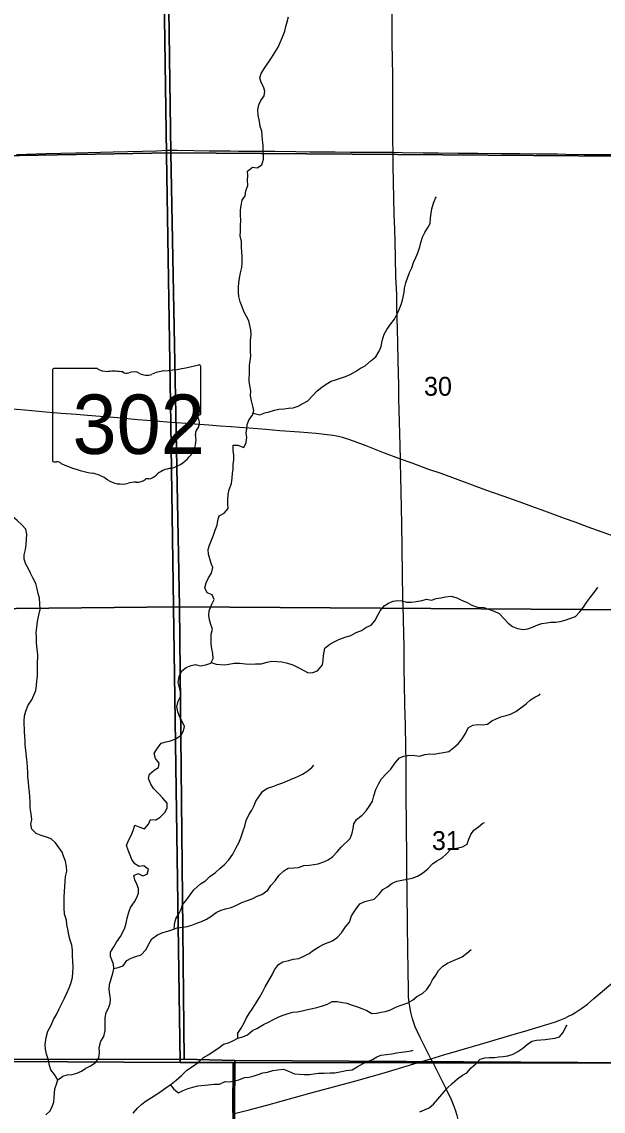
# Model space of a CAD drawing. Extents: x 1874609 to 2204689, y 815661 to 1281160.
# Drawn here: x 2043000 to 2049821, y 1056338 to 1069105 of the extents above; entities that cross this region are included whole.
import ezdxf

# ---------------------------------------------------------------- set-up
doc = ezdxf.new("R2010")
doc.units = 0
for name, color, linetype in [('GM_X_Minor_River', 7, 'Continuous'), ('GM_X_Section', 7, 'Continuous'), ('GM_X_Section_Text', 7, 'Continuous'), ('GM_X_State_Route', 7, 'Continuous'), ('GM_X_State_Shield', 7, 'Continuous'), ('GM_X_Township', 7, 'Continuous'), ('GM_X_Township_Road', 7, 'Continuous'), ('GM_X_US_Route', 7, 'Continuous')]:
    doc.layers.add(name, color=color, linetype=linetype)

msp = doc.modelspace()

# ---------------------------------------------------------------- linework, layer by layer
at = {"layer": 'GM_X_Minor_River'}
for points in [[(2045547, 1066046), (2045554, 1066102), (2045566, 1066164), (2045581, 1066226), (2045587, 1066282), (2045586, 1066352), (2045583, 1066410), (2045579, 1066462), (2045576, 1066529), (2045562, 1066595), (2045565, 1066649), (2045565, 1066721), (2045570, 1066773), (2045566, 1066843), (2045567, 1066897), (2045573, 1066953), (2045586, 1067013), (2045622, 1067067), (2045629, 1067125), (2045653, 1067187), (2045648, 1067249), (2045652, 1067301), (2045647, 1067353), (2045707, 1067403), (2045763, 1067392), (2045817, 1067430), (2045834, 1067494), (2045836, 1067548), (2045831, 1067598), (2045833, 1067658), (2045826, 1067718), (2045820, 1067772), (2045815, 1067824), (2045797, 1067879), (2045789, 1067935), (2045774, 1068013), (2045771, 1068073), (2045783, 1068131), (2045806, 1068183), (2045844, 1068239), (2045851, 1068293), (2045835, 1068343), (2045807, 1068395), (2045794, 1068447), (2045810, 1068501), (2045849, 1068561), (2045930, 1068684), (2045970, 1068744), (2046009, 1068808), (2046033, 1068862), (2046056, 1068918), (2046088, 1068997), (2046099, 1069049), (2046115, 1069103), (2046128, 1069163)], [(2045715, 1064520), (2045792, 1064499), (2045850, 1064521), (2045902, 1064534), (2045963, 1064554), (2046017, 1064565), (2046077, 1064569), (2046129, 1064576), (2046185, 1064580), (2046243, 1064601), (2046305, 1064634), (2046357, 1064664), (2046410, 1064720), (2046464, 1064779), (2046519, 1064825), (2046569, 1064860), (2046631, 1064894), (2046681, 1064911), (2046796, 1064948), (2046852, 1064970), (2046914, 1065007), (2046972, 1065047), (2047029, 1065074), (2047095, 1065130), (2047154, 1065179), (2047192, 1065245), (2047217, 1065299), (2047227, 1065367), (2047252, 1065445), (2047284, 1065498), (2047331, 1065564), (2047371, 1065622), (2047404, 1065681), (2047426, 1065733), (2047449, 1065791), (2047465, 1065843), (2047484, 1065931), (2047490, 1065983), (2047507, 1066047), (2047548, 1066167), (2047576, 1066223), (2047597, 1066283), (2047621, 1066342), (2047648, 1066398), (2047668, 1066466), (2047681, 1066520), (2047701, 1066582), (2047730, 1066634), (2047760, 1066688), (2047789, 1066743), (2047793, 1066809), (2047802, 1066861), (2047812, 1066913), (2047831, 1066979), (2047855, 1067039), (2047865, 1067053)], [(2044744, 1060679), (2044806, 1060702), (2044869, 1060744), (2044899, 1060796), (2044911, 1060848), (2044882, 1060904), (2044852, 1060962), (2044831, 1061019), (2044819, 1061077), (2044836, 1061143), (2044864, 1061197), (2044863, 1061251), (2044849, 1061301), (2044836, 1061361), (2044848, 1061433), (2044879, 1061497), (2044929, 1061537), (2044986, 1061562), (2045038, 1061574), (2045093, 1061559), (2045160, 1061570), (2045218, 1061590), (2045244, 1061644), (2045241, 1061702), (2045231, 1061758), (2045220, 1061816), (2045222, 1061874), (2045221, 1061930), (2045237, 1061988), (2045218, 1062043), (2045202, 1062097), (2045196, 1062149), (2045197, 1062201), (2045228, 1062279), (2045256, 1062335), (2045234, 1062389), (2045175, 1062414), (2045149, 1062470), (2045162, 1062530), (2045190, 1062588), (2045225, 1062644), (2045241, 1062708), (2045222, 1062758), (2045208, 1062810), (2045189, 1062868), (2045185, 1062919), (2045203, 1062972), (2045226, 1063032), (2045248, 1063088), (2045267, 1063146), (2045293, 1063206), (2045302, 1063262), (2045316, 1063314), (2045373, 1063345), (2045421, 1063401), (2045417, 1063455), (2045416, 1063505), (2045420, 1063567), (2045435, 1063623), (2045459, 1063693), (2045468, 1063759), (2045472, 1063811), (2045479, 1063861), (2045479, 1063917), (2045488, 1063971), (2045486, 1064025), (2045479, 1064080), (2045481, 1064142), (2045533, 1064145), (2045605, 1064116), (2045634, 1064176), (2045640, 1064232), (2045634, 1064284), (2045641, 1064334), (2045643, 1064384), (2045666, 1064444), (2045708, 1064496), (2045723, 1064548), (2045711, 1064600), (2045696, 1064662), (2045684, 1064723), (2045689, 1064779), (2045677, 1064841), (2045666, 1064893), (2045671, 1065009), (2045673, 1065079), (2045688, 1065187), (2045683, 1065242), (2045685, 1065302), (2045684, 1065370), (2045692, 1065436), (2045687, 1065496), (2045664, 1065600), (2045636, 1065653), (2045605, 1065709), (2045585, 1065763), (2045562, 1065822), (2045546, 1065886), (2045543, 1065936), (2045543, 1065994), (2045547, 1066046)], [(2043027, 1062807), (2043027, 1062857), (2043044, 1062921), (2043052, 1062975), (2043057, 1063041), (2043061, 1063101), (2043048, 1063158), (2043000, 1063208), (2042947, 1063259), (2042893, 1063307), (2042870, 1063364), (2042870, 1063418), (2042868, 1063468), (2042873, 1063522), (2042871, 1063584), (2042871, 1063591)], [(2043425, 1056705), (2043383, 1056769), (2043342, 1056822), (2043324, 1056874), (2043311, 1056948), (2043289, 1057007), (2043280, 1057065), (2043276, 1057121), (2043285, 1057201), (2043306, 1057277), (2043344, 1057345), (2043373, 1057413), (2043407, 1057472), (2043438, 1057538), (2043466, 1057594), (2043503, 1057664), (2043529, 1057720), (2043556, 1057783), (2043576, 1057835), (2043597, 1057905), (2043599, 1057965), (2043602, 1058017), (2043599, 1058096), (2043595, 1058158), (2043594, 1058224), (2043588, 1058282), (2043569, 1058342), (2043553, 1058401), (2043544, 1058453), (2043530, 1058525), (2043525, 1058575), (2043503, 1058648), (2043496, 1058722), (2043496, 1058778), (2043499, 1058842), (2043502, 1058918), (2043504, 1058968), (2043509, 1059032), (2043515, 1059090), (2043528, 1059152), (2043526, 1059204), (2043515, 1059268), (2043491, 1059325), (2043475, 1059375), (2043436, 1059430), (2043396, 1059482), (2043345, 1059529), (2043291, 1059549), (2043229, 1059568), (2043169, 1059594), (2043120, 1059645), (2043106, 1059703), (2043117, 1059757), (2043111, 1059823), (2043100, 1059894), (2043099, 1059966), (2043093, 1060024), (2043092, 1060082), (2043084, 1060136), (2043079, 1060196), (2043073, 1060252), (2043071, 1060305), (2043066, 1060375), (2043063, 1060427), (2043055, 1060491), (2043046, 1060569), (2043042, 1060629), (2043041, 1060680), (2043035, 1060734), (2043034, 1060784), (2043027, 1060908), (2043031, 1060970), (2043046, 1061028), (2043076, 1061096), (2043117, 1061160), (2043141, 1061215), (2043164, 1061267), (2043172, 1061323), (2043177, 1061383), (2043183, 1061437), (2043184, 1061496), (2043186, 1061568), (2043187, 1061692), (2043180, 1061748), (2043172, 1061830), (2043173, 1061896), (2043171, 1061946), (2043176, 1062011), (2043184, 1062077), (2043199, 1062151), (2043216, 1062216), (2043214, 1062285), (2043207, 1062351), (2043193, 1062405), (2043182, 1062459), (2043164, 1062522), (2043131, 1062588), (2043103, 1062642), (2043078, 1062693), (2043048, 1062747), (2043027, 1062807)], [(2045221, 1061597), (2045282, 1061577), (2045377, 1061570), (2045431, 1061576), (2045490, 1061587), (2045556, 1061587), (2045625, 1061580), (2045687, 1061575), (2045743, 1061579), (2045809, 1061582), (2045880, 1061602), (2045934, 1061611), (2045998, 1061608), (2046052, 1061604), (2046119, 1061589), (2046179, 1061569), (2046241, 1061538), (2046307, 1061501), (2046360, 1061475), (2046414, 1061478), (2046470, 1061500), (2046527, 1061569), (2046536, 1061625), (2046540, 1061679), (2046555, 1061763), (2046613, 1061811), (2046663, 1061840), (2046720, 1061866), (2046794, 1061893), (2046860, 1061911), (2046922, 1061948), (2046984, 1061971), (2047045, 1062009), (2047097, 1062034), (2047143, 1062086), (2047178, 1062150), (2047206, 1062202), (2047251, 1062259), (2047301, 1062291), (2047355, 1062314), (2047411, 1062324), (2047463, 1062319), (2047515, 1062303), (2047569, 1062302), (2047625, 1062310), (2047697, 1062323), (2047747, 1062339), (2047805, 1062326), (2047861, 1062345), (2047917, 1062353), (2047971, 1062366), (2048039, 1062374), (2048105, 1062353), (2048159, 1062327), (2048225, 1062298), (2048280, 1062267), (2048346, 1062245), (2048422, 1062240), (2048474, 1062221), (2048542, 1062197), (2048602, 1062170), (2048657, 1062109), (2048705, 1062059), (2048758, 1062020), (2048814, 1061994), (2048880, 1061985), (2048936, 1061992), (2048992, 1062012), (2049052, 1062037), (2049102, 1062053), (2049158, 1062062), (2049208, 1062068), (2049262, 1062069), (2049316, 1062077), (2049375, 1062094), (2049431, 1062112), (2049497, 1062135), (2049547, 1062189), (2049590, 1062246), (2049626, 1062300), (2049673, 1062362), (2049715, 1062418), (2049754, 1062471), (2049762, 1062477)], [(2044082, 1058011), (2044132, 1058020), (2044188, 1058042), (2044232, 1058103), (2044285, 1058131), (2044339, 1058151), (2044399, 1058170), (2044455, 1058228), (2044494, 1058303), (2044526, 1058357), (2044593, 1058404), (2044655, 1058432), (2044713, 1058447), (2044773, 1058467), (2044825, 1058486), (2044892, 1058494), (2044942, 1058503), (2044994, 1058519), (2045054, 1058540), (2045108, 1058562), (2045166, 1058589), (2045218, 1058621), (2045281, 1058668), (2045339, 1058692), (2045389, 1058711), (2045457, 1058727), (2045511, 1058750), (2045580, 1058784), (2045648, 1058809), (2045712, 1058832), (2045762, 1058858), (2045818, 1058879), (2045885, 1058929), (2045921, 1058981), (2045974, 1059038), (2046016, 1059102), (2046075, 1059155), (2046125, 1059185), (2046191, 1059190), (2046247, 1059194), (2046309, 1059217), (2046377, 1059223), (2046427, 1059228), (2046479, 1059238), (2046543, 1059259), (2046594, 1059285), (2046646, 1059320), (2046698, 1059376), (2046747, 1059431), (2046852, 1059534), (2046874, 1059598), (2046887, 1059650), (2046897, 1059704), (2046928, 1059758), (2046992, 1059808), (2047042, 1059859), (2047085, 1059919), (2047113, 1059971), (2047130, 1060033), (2047154, 1060107), (2047187, 1060178), (2047221, 1060234), (2047276, 1060292), (2047330, 1060345), (2047381, 1060419), (2047432, 1060478), (2047482, 1060498), (2047546, 1060511), (2047610, 1060505), (2047666, 1060498), (2047730, 1060518), (2047786, 1060527), (2047838, 1060523), (2047896, 1060534), (2047946, 1060542), (2048008, 1060555), (2048068, 1060602), (2048119, 1060644), (2048167, 1060702), (2048206, 1060763), (2048238, 1060829), (2048292, 1060863), (2048349, 1060868), (2048406, 1060866), (2048465, 1060873), (2048515, 1060913), (2048565, 1060936), (2048621, 1060958), (2048681, 1060977), (2048735, 1060989), (2048796, 1061022), (2048856, 1061066), (2048916, 1061111), (2048967, 1061159), (2049019, 1061192), (2049073, 1061216), (2049081, 1061228)], [(2043281, 1056296), (2043334, 1056341), (2043358, 1056393), (2043377, 1056445), (2043381, 1056497), (2043384, 1056549), (2043388, 1056599), (2043406, 1056653), (2043425, 1056705), (2043483, 1056748), (2043533, 1056764), (2043591, 1056769), (2043645, 1056785), (2043702, 1056806), (2043752, 1056844), (2043808, 1056869), (2043860, 1056903), (2043905, 1056959), (2043911, 1057027), (2043908, 1057083), (2043929, 1057159), (2043963, 1057213), (2043980, 1057284), (2043978, 1057357), (2043977, 1057431), (2043991, 1057495), (2044016, 1057547), (2044038, 1057602), (2044043, 1057653), (2044035, 1057705), (2044024, 1057763), (2044028, 1057821), (2044047, 1057889), (2044069, 1057957), (2044082, 1058011), (2044076, 1058061), (2044041, 1058149), (2044043, 1058201), (2044082, 1058265), (2044110, 1058319), (2044157, 1058385), (2044185, 1058437), (2044208, 1058488), (2044226, 1058540), (2044235, 1058602), (2044257, 1058672), (2044274, 1058724), (2044324, 1058790), (2044349, 1058842), (2044369, 1058894), (2044368, 1058946), (2044350, 1059000), (2044326, 1059050), (2044315, 1059100), (2044365, 1059122), (2044419, 1059095), (2044473, 1059117), (2044487, 1059169), (2044432, 1059215), (2044378, 1059206), (2044326, 1059235), (2044292, 1059289), (2044273, 1059339), (2044247, 1059398), (2044228, 1059452), (2044254, 1059512), (2044283, 1059568), (2044307, 1059629), (2044326, 1059689), (2044384, 1059667), (2044441, 1059646), (2044488, 1059700), (2044512, 1059758), (2044572, 1059751), (2044623, 1059783), (2044681, 1059842), (2044705, 1059894), (2044706, 1059948), (2044656, 1060005), (2044607, 1060059), (2044547, 1060118), (2044514, 1060172), (2044488, 1060235), (2044497, 1060289), (2044553, 1060336), (2044603, 1060364), (2044612, 1060418), (2044570, 1060472), (2044555, 1060529), (2044585, 1060582), (2044636, 1060652), (2044694, 1060665), (2044744, 1060679)], [(2044789, 1058473), (2044790, 1058525), (2044808, 1058591), (2044843, 1058652), (2044869, 1058704), (2044886, 1058756), (2044938, 1058820), (2044975, 1058872), (2045019, 1058933), (2045096, 1059001), (2045154, 1059038), (2045208, 1059090), (2045273, 1059135), (2045325, 1059181), (2045380, 1059228), (2045428, 1059282), (2045477, 1059352), (2045517, 1059427), (2045546, 1059483), (2045568, 1059543), (2045597, 1059625), (2045615, 1059679), (2045632, 1059743), (2045664, 1059811), (2045699, 1059864), (2045725, 1059920), (2045746, 1059972), (2045788, 1060032), (2045827, 1060089), (2045883, 1060123), (2045947, 1060144), (2046005, 1060166), (2046061, 1060185), (2046118, 1060211), (2046180, 1060236), (2046232, 1060258), (2046292, 1060289), (2046345, 1060319), (2046403, 1060364), (2046425, 1060392)], [(2045534, 1057195), (2045535, 1057251), (2045575, 1057309), (2045608, 1057375), (2045638, 1057431), (2045669, 1057482), (2045709, 1057546), (2045750, 1057606), (2045788, 1057672), (2045825, 1057733), (2045857, 1057797), (2045898, 1057869), (2045938, 1057937), (2045963, 1057994), (2046011, 1058058), (2046062, 1058090), (2046132, 1058103), (2046182, 1058119), (2046250, 1058128), (2046300, 1058151), (2046370, 1058185), (2046423, 1058224), (2046493, 1058268), (2046543, 1058297), (2046593, 1058315), (2046644, 1058336), (2046702, 1058376), (2046750, 1058428), (2046797, 1058499), (2046845, 1058555), (2046870, 1058627), (2046921, 1058710), (2046967, 1058768), (2047023, 1058796), (2047073, 1058807), (2047134, 1058821), (2047192, 1058880), (2047236, 1058936), (2047289, 1058969), (2047347, 1059009), (2047401, 1059034), (2047581, 1059069), (2047644, 1059094), (2047702, 1059126), (2047762, 1059179), (2047819, 1059235), (2047869, 1059272), (2047933, 1059308), (2047984, 1059353), (2048034, 1059407), (2048086, 1059416), (2048172, 1059437), (2048223, 1059467), (2048245, 1059525), (2048266, 1059581), (2048304, 1059633), (2048356, 1059672), (2048407, 1059714), (2048429, 1059723)], [(2044307, 1056316), (2044358, 1056375), (2044408, 1056421), (2044458, 1056460), (2044521, 1056498), (2044583, 1056537), (2044635, 1056573), (2044692, 1056612), (2044752, 1056656), (2044812, 1056703), (2044875, 1056755), (2044937, 1056818), (2045004, 1056860), (2045068, 1056909), (2045131, 1056969), (2045195, 1057002), (2045257, 1057044), (2045313, 1057081), (2045366, 1057123), (2045424, 1057140), (2045478, 1057164), (2045534, 1057195), (2045594, 1057211), (2045647, 1057234), (2045707, 1057282), (2045757, 1057307), (2045834, 1057353), (2045894, 1057380), (2045952, 1057412), (2046016, 1057445), (2046066, 1057463), (2046125, 1057482), (2046181, 1057497), (2046231, 1057503), (2046291, 1057514), (2046353, 1057530), (2046409, 1057543), (2046461, 1057555), (2046515, 1057568), (2046585, 1057592), (2046640, 1057623), (2046698, 1057625), (2046761, 1057610), (2046813, 1057602), (2046875, 1057579), (2046927, 1057564), (2046989, 1057542), (2047047, 1057517), (2047108, 1057484), (2047160, 1057486), (2047218, 1057497), (2047268, 1057507), (2047324, 1057526), (2047395, 1057562), (2047461, 1057583), (2047529, 1057607), (2047583, 1057640), (2047636, 1057682), (2047700, 1057719), (2047750, 1057763), (2047791, 1057824), (2047819, 1057878), (2047858, 1057934), (2047890, 1057988), (2047939, 1058039), (2047993, 1058071), (2048063, 1058104), (2048167, 1058147), (2048220, 1058191), (2048270, 1058232)], [(2047670, 1056331), (2047726, 1056354), (2047781, 1056376), (2047831, 1056420), (2047881, 1056479), (2047928, 1056533), (2047992, 1056606), (2048049, 1056664), (2048111, 1056717), (2048172, 1056759), (2048222, 1056788), (2048270, 1056846), (2048327, 1056892), (2048377, 1056949), (2048431, 1056965), (2048485, 1056966), (2048545, 1056966), (2048597, 1056973), (2048649, 1056977), (2048701, 1056988), (2048764, 1057007), (2048818, 1057039), (2048876, 1057077), (2048929, 1057120), (2048985, 1057158), (2049039, 1057171), (2049139, 1057178), (2049195, 1057184), (2049259, 1057195), (2049309, 1057209), (2049352, 1057262), (2049382, 1057326), (2049396, 1057348)], [(2044742, 1056649), (2044785, 1056597), (2044839, 1056553), (2044893, 1056580), (2044951, 1056602), (2045008, 1056621), (2045064, 1056637), (2045188, 1056648), (2045258, 1056655), (2045318, 1056654), (2045386, 1056684), (2045440, 1056683), (2045490, 1056695), (2045546, 1056706), (2045612, 1056732), (2045666, 1056735), (2045716, 1056749), (2045773, 1056768), (2045827, 1056788), (2045881, 1056797), (2045947, 1056815), (2046005, 1056824), (2046069, 1056831), (2046129, 1056807), (2046201, 1056776), (2046312, 1056767), (2046376, 1056768), (2046428, 1056774), (2046482, 1056785), (2046546, 1056785), (2046618, 1056788), (2046672, 1056787), (2046749, 1056803), (2046807, 1056814), (2046875, 1056824), (2046935, 1056859), (2047003, 1056898), (2047055, 1056922), (2047114, 1056945), (2047164, 1056973), (2047216, 1056993), (2047276, 1057002), (2047340, 1057009), (2047394, 1057023), (2047456, 1057028), (2047516, 1057036), (2047568, 1057047), (2047590, 1057055)]]:
    msp.add_lwpolyline(points, dxfattribs=at)
at = {"layer": 'GM_X_Section'}
for points in [[(2039361, 1072798), (2041664, 1072824), (2044484, 1072924), (2044676, 1072892), (2044748, 1067571), (2039414, 1067475)], [(2050065, 1072821), (2050066, 1067532), (2044748, 1067571), (2044676, 1072892), (2044822, 1072827)], [(2044748, 1067571), (2044851, 1062247), (2039482, 1062194), (2039414, 1067475)], [(2050066, 1067532), (2050158, 1062213), (2044851, 1062247), (2044748, 1067571)], [(2044851, 1062247), (2044904, 1056946), (2040419, 1056944), (2039590, 1056951), (2039482, 1062194)], [(2044851, 1062247), (2050158, 1062213), (2050195, 1056904), (2045500, 1056932), (2044904, 1056946)], [(2044904, 1056946), (2045500, 1056932), (2045463, 1051565), (2045459, 1051529), (2040398, 1051519), (2040419, 1056944)], [(2050195, 1056904), (2050743, 1056892), (2051043, 1051308), (2045463, 1051565), (2045500, 1056932)]]:
    msp.add_lwpolyline(points, close=True, dxfattribs=at)
at = {"layer": 'GM_X_State_Route'}
for points in [[(2047532, 1057962), (2047529, 1058261), (2047523, 1058485), (2047520, 1058951), (2047518, 1059111), (2047518, 1059244), (2047517, 1059390), (2047515, 1059604), (2047513, 1059769), (2047511, 1059970), (2047508, 1060432), (2047506, 1060604), (2047501, 1060863), (2047494, 1061101), (2047489, 1061351), (2047487, 1061514), (2047487, 1061662), (2047484, 1061799), (2047480, 1061914), (2047477, 1062124), (2047470, 1062355), (2047468, 1062628), (2047463, 1062945), (2047458, 1063222), (2047449, 1063597), (2047446, 1063767), (2047442, 1063942), (2047441, 1063981), (2047434, 1064283), (2047429, 1064547), (2047423, 1064694), (2047422, 1064842), (2047415, 1065132), (2047411, 1065344), (2047408, 1065498), (2047401, 1065755), (2047399, 1065908), (2047390, 1066117), (2047385, 1066342), (2047380, 1066528), (2047375, 1066676), (2047370, 1066848), (2047358, 1067419), (2047355, 1067576), (2047352, 1067711), (2047352, 1067909), (2047352, 1068149), (2047351, 1068475), (2047344, 1068859), (2047345, 1069548)], [(2049984, 1063060), (2049645, 1063184), (2049491, 1063241), (2049368, 1063286), (2049106, 1063381), (2049013, 1063414), (2048889, 1063458), (2048658, 1063541), (2048534, 1063585), (2048457, 1063612), (2048257, 1063686), (2048118, 1063738), (2047918, 1063810), (2047763, 1063864), (2047578, 1063933), (2047441, 1063981), (2047424, 1063988), (2047255, 1064051), (2047041, 1064135), (2046903, 1064188), (2046826, 1064215), (2046762, 1064233), (2046714, 1064244), (2046649, 1064255), (2046552, 1064269), (2046454, 1064280), (2046258, 1064295), (2046029, 1064313), (2045865, 1064326), (2045669, 1064341), (2045555, 1064350), (2045457, 1064357), (2045326, 1064367), (2045195, 1064377), (2045032, 1064389), (2044819, 1064404), (2044747, 1064410), (2044574, 1064423), (2044362, 1064442), (2044165, 1064459), (2044035, 1064471), (2043920, 1064481), (2043773, 1064492), (2043642, 1064502), (2043462, 1064516), (2043283, 1064532), (2043037, 1064553), (2042841, 1064570)], [(2047799, 1056953), (2047678, 1057192), (2047642, 1057266), (2047616, 1057326), (2047599, 1057373), (2047584, 1057420), (2047564, 1057499), (2047551, 1057564), (2047544, 1057613), (2047538, 1057678), (2047535, 1057786), (2047532, 1057954), (2047532, 1057962)], [(2048162, 1055830), (2048152, 1055981), (2048142, 1056112), (2048133, 1056177), (2048120, 1056241), (2048109, 1056288), (2048089, 1056351), (2048066, 1056412), (2048041, 1056472), (2047991, 1056575), (2047888, 1056781), (2047825, 1056905), (2047821, 1056912), (2047814, 1056927), (2047799, 1056953)]]:
    msp.add_lwpolyline(points, dxfattribs=at)
at = {"layer": 'GM_X_State_Shield'}
for p, q in [((2043359, 1065023), (2043359, 1063967)), ((2043886, 1065041), (2043376, 1065041)), ((2045099, 1064515), (2045099, 1065068)), ((2045099, 1064515), (2045099, 1064515))]:
    msp.add_line(p, q, dxfattribs=at)
for centre, major_axis, start_param, end_param in [((2043379, 1065025), (20.2, 0), 1.712693, 3.28349), ((2044007, 1065164), (196, 0), 4.042523, 4.731795), ((2044072, 1064448), (702, 0), 1.404758, 1.657858), ((2044231, 1065031), (56.4, 0), 3.836095, 5.185415), ((2044314, 1064909), (117, 0), 0.950623, 2.079405), ((2044466, 1065076), (141, 0), 4.081561, 5.145723), ((2044715, 1064719), (371, 0), 1.699011, 2.107814), ((2044479, 1066482), (1845, 0), 4.814394, 5.042369), ((2045080, 1065070), (19.4, 0), 6.141152, 7.989035), ((2045095, 1064474), (30, 0), 1.883978, 3.671073), ((2044904, 1064404), (180, 0), 5.934695, 6.695948), ((2045079, 1064513), (20.7, 0), 5.05454, 6.418171), ((2045169, 1064283), (131, 0), 2.387724, 3.262537), ((2044583, 1064213), (462, 0), 5.101752, 6.440018), ((2043379, 1063964), (20.3, 0), 3.00124, 4.508301), ((2043382, 1064072), (155, 0), 4.665946, 4.897461), ((2043414, 1063906), (56, 0), 0.519207, 1.627899), ((2044121, 1064855), (1333, 0), 4.195997, 4.488961), ((2043723, 1063492), (417, 0), 0.823519, 1.323587), ((2044777, 1063670), (253, 0), 1.647645, 2.488434), ((2044174, 1063900), (265, 0), 4.026481, 4.996735), ((2044327, 1063535), (217, 0), 1.495662, 1.94098), ((2044346, 1063821), (141, 0), 4.691044, 5.507374), ((2044474, 1063719), (39.7, 0), 1.147584, 2.315152), ((2044457, 1063864), (149, 0), 4.937069, 5.64225)]:
    msp.add_ellipse(centre, major_axis=major_axis, ratio=0.8, start_param=start_param, end_param=end_param, dxfattribs=at)
at = {"layer": 'GM_X_Township'}
for points in [[(2044539, 1078146), (2044619, 1072886), (2044699, 1067550), (2044747, 1064388), (2044860, 1056908), (2042210, 1056923), (2038367, 1056943), (2034181, 1056965)], [(2071122, 1077956), (2071255, 1071444), (2071304, 1070160), (2071271, 1069577), (2071182, 1067473), (2071243, 1064400), (2071288, 1062148), (2071393, 1056915), (2063511, 1056886), (2061446, 1056888), (2059528, 1056891), (2058304, 1056892), (2052843, 1056899), (2047828, 1056905), (2047574, 1056905), (2045481, 1056908), (2044860, 1056908), (2044747, 1064388), (2044699, 1067550), (2044619, 1072886), (2044539, 1078146)], [(2034181, 1056965), (2038367, 1056943), (2042210, 1056923), (2044860, 1056908), (2045481, 1056908), (2045478, 1056323), (2045453, 1051075), (2045431, 1046572), (2045427, 1045868), (2045402, 1040822), (2045377, 1035588), (2045380, 1030287), (2045360, 1024926), (2043822, 1024941), (2040549, 1024973), (2037504, 1025002), (2030478, 1025070)], [(2045478, 1056323), (2045481, 1056908), (2047574, 1056905), (2047828, 1056905), (2052843, 1056899), (2058304, 1056892), (2059528, 1056891), (2061446, 1056888), (2063511, 1056886), (2071393, 1056915), (2071559, 1056912), (2071772, 1055614)]]:
    msp.add_lwpolyline(points, dxfattribs=at)
at = {"layer": 'GM_X_Township_Road'}
for points in [[(2042940, 1067550), (2043285, 1067561), (2043630, 1067569), (2043925, 1067576), (2044073, 1067580), (2044417, 1067591), (2044581, 1067595), (2044700, 1067600)], [(2044700, 1067600), (2044823, 1067600), (2045020, 1067597), (2045200, 1067595), (2045314, 1067594), (2045445, 1067592), (2045544, 1067591), (2045757, 1067590), (2045888, 1067590), (2045970, 1067589), (2046216, 1067585), (2046380, 1067583), (2046675, 1067581), (2046856, 1067579), (2047053, 1067577), (2047217, 1067576), (2047332, 1067576), (2047355, 1067576)], [(2047355, 1067576), (2047463, 1067573), (2047709, 1067571), (2047890, 1067569), (2048119, 1067566), (2048349, 1067565), (2048628, 1067562), (2048841, 1067560), (2049038, 1067558), (2049284, 1067556), (2049383, 1067555), (2049596, 1067552), (2049743, 1067551), (2049923, 1067549)]]:
    msp.add_lwpolyline(points, dxfattribs=at)
at = {"layer": 'GM_X_US_Route'}
for points in [[(2048002, 1057013), (2048004, 1057014), (2048477, 1057152), (2048776, 1057239), (2048902, 1057277), (2049122, 1057341), (2049248, 1057381), (2049310, 1057403), (2049370, 1057428), (2049415, 1057450), (2049458, 1057473), (2049501, 1057499), (2049568, 1057546), (2049635, 1057594), (2049711, 1057657), (2050011, 1057912)], [(2046946, 1056702), (2047250, 1056787), (2047470, 1056855), (2047639, 1056905), (2047799, 1056953)], [(2047799, 1056953), (2048002, 1057013)], [(2045494, 1056309), (2045669, 1056355), (2045875, 1056410), (2046380, 1056550), (2046934, 1056698), (2046946, 1056702)]]:
    msp.add_lwpolyline(points, dxfattribs=at)

# ---------------------------------------------------------------- texts
at = {"layer": 'GM_X_Section_Text'}
for s, p in [('30', (2047718, 1064723)), ('31', (2047811, 1059399))]:
    msp.add_text(s, height=221, rotation=0, dxfattribs=at).set_placement(p)
at = {"layer": 'GM_X_State_Shield'}
msp.add_text('302', height=696.1, dxfattribs=at).set_placement((2043595, 1064041))

doc.saveas('drawing.dxf')
